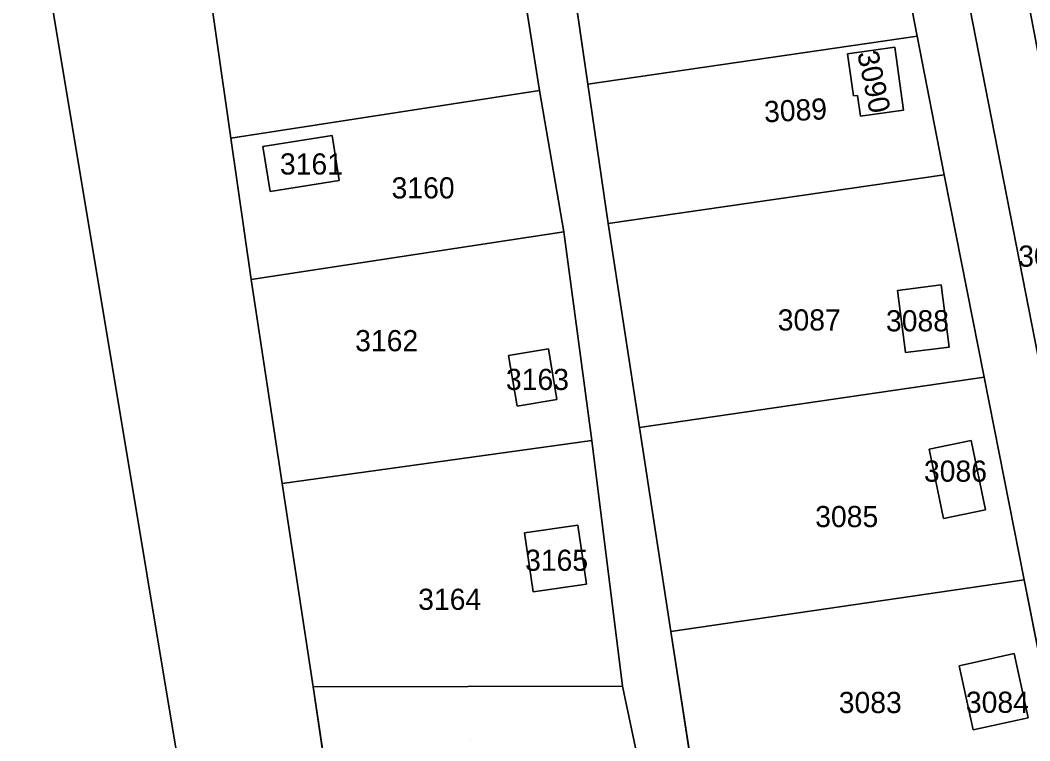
# Model space of a CAD drawing. Extents: x -262715 to -259381, y -1237238 to -1231182.
# Drawn here: x -260264.3 to -260168.9, y -1234533.2 to -1234465.1 of the extents above; entities that cross this region are included whole.
import ezdxf

# ---------------------------------------------------------------- set-up
doc = ezdxf.new("R2010")
doc.units = 0
for name, color, linetype in [('body_kn', 7, 'Continuous'), ('kladpar_druhypozemkov', 7, 'Continuous'), ('kladpar_hranice', 7, 'Continuous'), ('kladpar_parcelnecisla', 7, 'Continuous'), ('kladpar_plochy', 7, 'Continuous')]:
    doc.layers.add(name, color=color, linetype=linetype)

msp = doc.modelspace()

# ---------------------------------------------------------------- linework, layer by layer
at = {"layer": 'body_kn'}
for p, q in [((-260179.58, -1234466.59), (-260179.58, -1234466.59)), ((-260179.58, -1234466.59), (-260179.58, -1234466.59)), ((-260186.14, -1234468.23), (-260186.14, -1234468.23)), ((-260181.67, -1234467.62), (-260181.67, -1234467.62)), ((-260181.67, -1234467.62), (-260181.67, -1234467.62)), ((-260210.67, -1234471.1), (-260210.67, -1234471.1)), ((-260215.23, -1234471.72), (-260215.23, -1234471.72)), ((-260215.23, -1234471.72), (-260215.23, -1234471.72)), ((-260185.6, -1234472.22), (-260185.6, -1234472.22)), ((-260185.2, -1234472.17), (-260185.2, -1234472.17)), ((-260184.93, -1234474.12), (-260184.93, -1234474.12)), ((-260180.87, -1234473.57), (-260180.87, -1234473.57)), ((-260234.81, -1234475.95), (-260234.81, -1234475.95)), ((-260234.81, -1234475.95), (-260234.81, -1234475.95)), ((-260244.36, -1234476.21), (-260244.36, -1234476.21)), ((-260241.34, -1234476.99), (-260241.34, -1234476.99)), ((-260177.04, -1234479.68), (-260177.04, -1234479.68)), ((-260177.04, -1234479.68), (-260177.04, -1234479.68)), ((-260234.13, -1234480.2), (-260234.13, -1234480.2)), ((-260240.67, -1234481.24), (-260240.67, -1234481.24)), ((-260208.75, -1234484.29), (-260208.75, -1234484.29)), ((-260212.94, -1234485.07), (-260212.94, -1234485.07)), ((-260212.94, -1234485.07), (-260212.94, -1234485.07)), ((-260242.45, -1234489.57), (-260242.45, -1234489.57)), ((-260177.3, -1234490.08), (-260177.3, -1234490.08)), ((-260177.3, -1234490.08), (-260177.3, -1234490.08)), ((-260181.42, -1234490.61), (-260181.42, -1234490.61)), ((-260176.56, -1234495.96), (-260176.56, -1234495.96)), ((-260218.14, -1234496.75), (-260218.14, -1234496.75)), ((-260214.39, -1234496.13), (-260214.39, -1234496.13)), ((-260214.39, -1234496.13), (-260214.39, -1234496.13)), ((-260180.68, -1234496.48), (-260180.68, -1234496.48)), ((-260173.26, -1234498.81), (-260173.26, -1234498.81)), ((-260173.26, -1234498.81), (-260173.26, -1234498.81)), ((-260217.34, -1234501.53), (-260217.34, -1234501.53)), ((-260213.6, -1234500.91), (-260213.6, -1234500.91)), ((-260205.78, -1234503.56), (-260205.78, -1234503.56)), ((-260210.3, -1234504.8), (-260210.3, -1234504.8)), ((-260210.3, -1234504.8), (-260210.3, -1234504.8)), ((-260174.49, -1234504.78), (-260174.49, -1234504.78)), ((-260174.49, -1234504.78), (-260174.49, -1234504.78)), ((-260178.43, -1234505.59), (-260178.43, -1234505.59)), ((-260239.53, -1234508.84), (-260239.53, -1234508.84)), ((-260177.08, -1234512.16), (-260177.08, -1234512.16)), ((-260173.13, -1234511.34), (-260173.13, -1234511.34)), ((-260211.62, -1234512.77), (-260211.62, -1234512.77)), ((-260211.62, -1234512.77), (-260211.62, -1234512.77)), ((-260216.66, -1234513.51), (-260216.66, -1234513.51)), ((-260169.47, -1234517.94), (-260169.47, -1234517.94)), ((-260169.47, -1234517.94), (-260169.47, -1234517.94)), ((-260210.79, -1234518.36), (-260210.79, -1234518.36)), ((-260215.84, -1234519.1), (-260215.84, -1234519.1)), ((-260202.82, -1234522.84), (-260202.82, -1234522.84)), ((-260170.43, -1234524.92), (-260170.43, -1234524.92)), ((-260170.43, -1234524.92), (-260170.43, -1234524.92)), ((-260175.62, -1234526.07), (-260175.62, -1234526.07)), ((-260236.61, -1234528.07), (-260236.61, -1234528.07)), ((-260236.61, -1234528.07), (-260236.61, -1234528.07)), ((-260207.4, -1234528), (-260207.4, -1234528)), ((-260169.08, -1234530.98), (-260169.08, -1234530.98)), ((-260174.28, -1234532.13), (-260174.28, -1234532.13))]:
    msp.add_line(p, q, dxfattribs=at)
at = {"layer": 'kladpar_druhypozemkov'}
for p, q in [((-260182.67, -1234471.06), (-260182.67, -1234471.06)), ((-260191.19, -1234472.91), (-260191.19, -1234472.91)), ((-260237.62, -1234477.58), (-260237.62, -1234477.58)), ((-260227.58, -1234480.1), (-260227.58, -1234480.1)), ((-260189.94, -1234492.68), (-260189.94, -1234492.68)), ((-260179.02, -1234492.31), (-260179.02, -1234492.31)), ((-260230.45, -1234494.86), (-260230.45, -1234494.86)), ((-260215.93, -1234498.02), (-260215.93, -1234498.02)), ((-260175.95, -1234506.92), (-260175.95, -1234506.92)), ((-260186.47, -1234511.43), (-260186.47, -1234511.43)), ((-260213.81, -1234514.4), (-260213.81, -1234514.4)), ((-260224.31, -1234519.2), (-260224.31, -1234519.2)), ((-260171.8, -1234528.38), (-260171.8, -1234528.38)), ((-260184.14, -1234528.99), (-260184.14, -1234528.99)), ((-260221.74, -1234533.07), (-260221.74, -1234533.07))]:
    msp.add_line(p, q, dxfattribs=at)
at = {"layer": 'kladpar_hranice'}
for points in [[(-260272.95, -1234286.34), (-260270.08, -1234305.56), (-260267.22, -1234324.68), (-260264.22, -1234344.93), (-260261.22, -1234365.16), (-260258.22, -1234385.39), (-260255.22, -1234405.62), (-260253.27, -1234419.65), (-260251.58, -1234433.91), (-260249.85, -1234437.92), (-260247.2, -1234456.41), (-260244.36, -1234476.21), (-260242.45, -1234489.57), (-260239.53, -1234508.84), (-260236.61, -1234528.07), (-260233.7, -1234547.3), (-260230.78, -1234566.53), (-260227.87, -1234585.76), (-260237.19, -1234606.74), (-260245.13, -1234621.3)], [(-260180.05, -1234405.75), (-260148.07, -1234573.57), (-260152.93, -1234574.76), (-260185.75, -1234406.91), (-260180.05, -1234405.75)], [(-260185.75, -1234406.91), (-260152.93, -1234574.76), (-260153.62, -1234598.11), (-260158.13, -1234575.33), (-260161.91, -1234556.2), (-260165.69, -1234537.07), (-260169.47, -1234517.94), (-260173.26, -1234498.81), (-260177.04, -1234479.68), (-260179.58, -1234466.59), (-260183.29, -1234447.45)], [(-260205.63, -1234643.5), (-260194.66, -1234604.46), (-260198.19, -1234581.43), (-260201.14, -1234562.15), (-260204.2, -1234543.1), (-260207.4, -1234528), (-260210.3, -1234504.8), (-260212.94, -1234485.07), (-260215.23, -1234471.72), (-260218.34, -1234451.96), (-260220.18, -1234440.88), (-260220.48, -1234437.83), (-260222.02, -1234428.55), (-260218.67, -1234417.79)], [(-260218.67, -1234417.79), (-260216.49, -1234431.84), (-260213.47, -1234451.81), (-260210.67, -1234471.1), (-260208.75, -1234484.29), (-260205.78, -1234503.56), (-260202.82, -1234522.84), (-260199.85, -1234542.11), (-260196.88, -1234561.38), (-260193.91, -1234580.65), (-260190.27, -1234604.32), (-260196.99, -1234633.11)], [(-260210.67, -1234471.1), (-260213.47, -1234451.81), (-260183.29, -1234447.45)], [(-260183.29, -1234447.45), (-260179.58, -1234466.59), (-260210.67, -1234471.1)], [(-260244.36, -1234476.21), (-260247.2, -1234456.41), (-260218.34, -1234451.96)], [(-260218.34, -1234451.96), (-260215.23, -1234471.72), (-260244.36, -1234476.21)], [(-260355.68, -1234535.31), (-260347.61, -1234534.23), (-260345.48, -1234551.85), (-260313.15, -1234548.7), (-260312.12, -1234533.57), (-260298.03, -1234528.71), (-260290.91, -1234509.79), (-260291.26, -1234467.29), (-260266.92, -1234461.62), (-260265.42, -1234461.27), (-260261.59, -1234461.58), (-260243.03, -1234573.16), (-260243.85, -1234580.7), (-260247.18, -1234592.56), (-260257.25, -1234614.28)], [(-260257.25, -1234614.28), (-260247.18, -1234592.56), (-260243.85, -1234580.7), (-260243.03, -1234573.16), (-260261.59, -1234461.58)], [(-260208.75, -1234484.29), (-260210.67, -1234471.1), (-260179.58, -1234466.59)], [(-260179.58, -1234466.59), (-260177.04, -1234479.68), (-260208.75, -1234484.29)], [(-260181.67, -1234467.62), (-260180.87, -1234473.57), (-260184.93, -1234474.12), (-260185.2, -1234472.17), (-260185.6, -1234472.22), (-260186.14, -1234468.23), (-260181.67, -1234467.62)], [(-260186.14, -1234468.23), (-260185.6, -1234472.22), (-260185.2, -1234472.17), (-260184.93, -1234474.12), (-260180.87, -1234473.57), (-260181.67, -1234467.62), (-260186.14, -1234468.23)], [(-260242.45, -1234489.57), (-260244.36, -1234476.21), (-260215.23, -1234471.72)], [(-260215.23, -1234471.72), (-260212.94, -1234485.07), (-260242.45, -1234489.57)], [(-260241.34, -1234476.99), (-260240.67, -1234481.24), (-260234.13, -1234480.2), (-260234.81, -1234475.95), (-260241.34, -1234476.99)], [(-260234.81, -1234475.95), (-260234.13, -1234480.2), (-260240.67, -1234481.24), (-260241.34, -1234476.99), (-260234.81, -1234475.95)], [(-260205.78, -1234503.56), (-260208.75, -1234484.29), (-260177.04, -1234479.68)], [(-260177.04, -1234479.68), (-260173.26, -1234498.81), (-260205.78, -1234503.56)], [(-260239.53, -1234508.84), (-260242.45, -1234489.57), (-260212.94, -1234485.07)], [(-260212.94, -1234485.07), (-260210.3, -1234504.8), (-260239.53, -1234508.84)], [(-260181.42, -1234490.61), (-260180.68, -1234496.48), (-260176.56, -1234495.96), (-260177.3, -1234490.08), (-260181.42, -1234490.61)], [(-260177.3, -1234490.08), (-260176.56, -1234495.96), (-260180.68, -1234496.48), (-260181.42, -1234490.61), (-260177.3, -1234490.08)], [(-260214.39, -1234496.13), (-260213.6, -1234500.91), (-260217.34, -1234501.53), (-260218.14, -1234496.75), (-260214.39, -1234496.13)], [(-260218.14, -1234496.75), (-260217.34, -1234501.53), (-260213.6, -1234500.91), (-260214.39, -1234496.13), (-260218.14, -1234496.75)], [(-260202.82, -1234522.84), (-260205.78, -1234503.56), (-260173.26, -1234498.81)], [(-260173.26, -1234498.81), (-260169.47, -1234517.94), (-260202.82, -1234522.84)], [(-260236.61, -1234528.07), (-260239.53, -1234508.84), (-260210.3, -1234504.8)], [(-260210.3, -1234504.8), (-260207.4, -1234528), (-260236.61, -1234528.07)], [(-260178.43, -1234505.59), (-260177.08, -1234512.16), (-260173.13, -1234511.34), (-260174.49, -1234504.78), (-260178.43, -1234505.59)], [(-260174.49, -1234504.78), (-260173.13, -1234511.34), (-260177.08, -1234512.16), (-260178.43, -1234505.59), (-260174.49, -1234504.78)], [(-260216.66, -1234513.51), (-260215.84, -1234519.1), (-260210.79, -1234518.36), (-260211.62, -1234512.77), (-260216.66, -1234513.51)], [(-260211.62, -1234512.77), (-260210.79, -1234518.36), (-260215.84, -1234519.1), (-260216.66, -1234513.51), (-260211.62, -1234512.77)], [(-260199.85, -1234542.11), (-260202.82, -1234522.84), (-260169.47, -1234517.94)], [(-260169.47, -1234517.94), (-260165.69, -1234537.07), (-260199.85, -1234542.11)], [(-260175.62, -1234526.07), (-260174.28, -1234532.13), (-260169.08, -1234530.98), (-260170.43, -1234524.92), (-260175.62, -1234526.07)], [(-260170.43, -1234524.92), (-260169.08, -1234530.98), (-260174.28, -1234532.13), (-260175.62, -1234526.07), (-260170.43, -1234524.92)], [(-260236.61, -1234528.07), (-260207.4, -1234528), (-260204.2, -1234543.1), (-260233.7, -1234547.3), (-260236.61, -1234528.07)]]:
    msp.add_lwpolyline(points, dxfattribs=at)
at = {"layer": 'kladpar_plochy'}
for p, q in [((-260183.29, -1234447.45), (-260179.58, -1234466.59)), ((-260218.34, -1234451.96), (-260215.23, -1234471.72)), ((-260210.67, -1234471.1), (-260213.47, -1234451.81)), ((-260244.36, -1234476.21), (-260247.2, -1234456.41)), ((-260179.58, -1234466.59), (-260210.67, -1234471.1)), ((-260210.67, -1234471.1), (-260179.58, -1234466.59)), ((-260179.58, -1234466.59), (-260177.04, -1234479.68)), ((-260181.67, -1234467.62), (-260186.14, -1234468.23)), ((-260186.14, -1234468.23), (-260185.6, -1234472.22)), ((-260180.87, -1234473.57), (-260181.67, -1234467.62)), ((-260208.75, -1234484.29), (-260210.67, -1234471.1)), ((-260215.23, -1234471.72), (-260244.36, -1234476.21)), ((-260244.36, -1234476.21), (-260215.23, -1234471.72)), ((-260215.23, -1234471.72), (-260212.94, -1234485.07)), ((-260185.6, -1234472.22), (-260185.2, -1234472.17)), ((-260185.2, -1234472.17), (-260184.93, -1234474.12)), ((-260184.93, -1234474.12), (-260180.87, -1234473.57)), ((-260234.81, -1234475.95), (-260241.34, -1234476.99)), ((-260234.13, -1234480.2), (-260234.81, -1234475.95)), ((-260242.45, -1234489.57), (-260244.36, -1234476.21)), ((-260241.34, -1234476.99), (-260240.67, -1234481.24)), ((-260177.04, -1234479.68), (-260208.75, -1234484.29)), ((-260208.75, -1234484.29), (-260177.04, -1234479.68)), ((-260177.04, -1234479.68), (-260173.26, -1234498.81)), ((-260240.67, -1234481.24), (-260234.13, -1234480.2)), ((-260205.78, -1234503.56), (-260208.75, -1234484.29)), ((-260212.94, -1234485.07), (-260242.45, -1234489.57)), ((-260242.45, -1234489.57), (-260212.94, -1234485.07)), ((-260212.94, -1234485.07), (-260210.3, -1234504.8)), ((-260239.53, -1234508.84), (-260242.45, -1234489.57)), ((-260177.3, -1234490.08), (-260181.42, -1234490.61)), ((-260176.56, -1234495.96), (-260177.3, -1234490.08)), ((-260181.42, -1234490.61), (-260180.68, -1234496.48)), ((-260180.68, -1234496.48), (-260176.56, -1234495.96)), ((-260214.39, -1234496.13), (-260218.14, -1234496.75)), ((-260218.14, -1234496.75), (-260217.34, -1234501.53)), ((-260213.6, -1234500.91), (-260214.39, -1234496.13)), ((-260173.26, -1234498.81), (-260205.78, -1234503.56)), ((-260205.78, -1234503.56), (-260173.26, -1234498.81)), ((-260173.26, -1234498.81), (-260169.47, -1234517.94)), ((-260217.34, -1234501.53), (-260213.6, -1234500.91)), ((-260202.82, -1234522.84), (-260205.78, -1234503.56)), ((-260210.3, -1234504.8), (-260239.53, -1234508.84)), ((-260239.53, -1234508.84), (-260210.3, -1234504.8)), ((-260210.3, -1234504.8), (-260207.4, -1234528)), ((-260174.49, -1234504.78), (-260178.43, -1234505.59)), ((-260173.13, -1234511.34), (-260174.49, -1234504.78)), ((-260178.43, -1234505.59), (-260177.08, -1234512.16)), ((-260236.61, -1234528.07), (-260239.53, -1234508.84)), ((-260177.08, -1234512.16), (-260173.13, -1234511.34)), ((-260211.62, -1234512.77), (-260216.66, -1234513.51)), ((-260210.79, -1234518.36), (-260211.62, -1234512.77)), ((-260216.66, -1234513.51), (-260215.84, -1234519.1)), ((-260169.47, -1234517.94), (-260202.82, -1234522.84)), ((-260202.82, -1234522.84), (-260169.47, -1234517.94)), ((-260169.47, -1234517.94), (-260165.69, -1234537.07)), ((-260215.84, -1234519.1), (-260210.79, -1234518.36)), ((-260199.85, -1234542.11), (-260202.82, -1234522.84)), ((-260170.43, -1234524.92), (-260175.62, -1234526.07)), ((-260169.08, -1234530.98), (-260170.43, -1234524.92)), ((-260175.62, -1234526.07), (-260174.28, -1234532.13)), ((-260207.4, -1234528), (-260236.61, -1234528.07)), ((-260236.61, -1234528.07), (-260207.4, -1234528)), ((-260233.7, -1234547.3), (-260236.61, -1234528.07)), ((-260207.4, -1234528), (-260204.2, -1234543.1)), ((-260174.28, -1234532.13), (-260169.08, -1234530.98))]:
    msp.add_line(p, q, dxfattribs=at)
for points in [[(-260281.41, -1234229.85), (-260278.41, -1234248.8), (-260275.76, -1234268.35), (-260272.95, -1234286.34), (-260270.08, -1234305.56), (-260267.22, -1234324.68), (-260264.22, -1234344.93), (-260261.22, -1234365.16), (-260258.22, -1234385.39), (-260255.22, -1234405.62), (-260253.27, -1234419.65), (-260251.58, -1234433.91), (-260249.85, -1234437.92), (-260247.2, -1234456.41), (-260244.36, -1234476.21), (-260242.45, -1234489.57), (-260239.53, -1234508.84), (-260236.61, -1234528.07), (-260233.7, -1234547.3), (-260230.78, -1234566.53), (-260227.87, -1234585.76), (-260237.19, -1234606.74), (-260245.13, -1234621.3)], [(-260205.63, -1234643.5), (-260194.66, -1234604.46), (-260198.19, -1234581.43), (-260201.14, -1234562.15), (-260204.2, -1234543.1), (-260207.4, -1234528), (-260210.3, -1234504.8), (-260212.94, -1234485.07), (-260215.23, -1234471.72), (-260218.34, -1234451.96)], [(-260213.47, -1234451.81), (-260210.67, -1234471.1), (-260208.75, -1234484.29), (-260205.78, -1234503.56), (-260202.82, -1234522.84), (-260199.85, -1234542.11), (-260196.88, -1234561.38), (-260193.91, -1234580.65), (-260190.27, -1234604.32), (-260196.99, -1234633.11)], [(-260257.25, -1234614.28), (-260247.18, -1234592.56), (-260243.85, -1234580.7), (-260243.03, -1234573.16), (-260261.59, -1234461.58)], [(-260261.59, -1234461.58), (-260243.03, -1234573.16), (-260243.85, -1234580.7), (-260247.18, -1234592.56), (-260257.25, -1234614.28)]]:
    msp.add_lwpolyline(points, dxfattribs=at)
for points in [[(-260179.4, -1234390.14), (-260176.25, -1234406.85), (-260172.64, -1234426.01), (-260168.48, -1234448.12), (-260165.42, -1234464.33), (-260163.02, -1234477.11), (-260155.7, -1234515.94), (-260150.29, -1234543.31), (-260144.92, -1234572.79), (-260148.07, -1234573.57), (-260180.05, -1234405.75), (-260185.75, -1234406.91), (-260152.93, -1234574.76), (-260153.62, -1234598.11), (-260158.13, -1234575.33), (-260161.91, -1234556.2), (-260165.69, -1234537.07), (-260169.47, -1234517.94), (-260173.26, -1234498.81), (-260177.04, -1234479.68), (-260179.58, -1234466.59), (-260183.29, -1234447.45), (-260187.13, -1234427.64), (-260191.02, -1234407.55)], [(-260180.05, -1234405.75), (-260148.07, -1234573.57), (-260152.93, -1234574.76), (-260185.75, -1234406.91)], [(-260181.67, -1234467.62), (-260180.87, -1234473.57), (-260184.93, -1234474.12), (-260185.2, -1234472.17), (-260185.6, -1234472.22), (-260186.14, -1234468.23)], [(-260234.81, -1234475.95), (-260234.13, -1234480.2), (-260240.67, -1234481.24), (-260241.34, -1234476.99)], [(-260177.3, -1234490.08), (-260176.56, -1234495.96), (-260180.68, -1234496.48), (-260181.42, -1234490.61)], [(-260214.39, -1234496.13), (-260213.6, -1234500.91), (-260217.34, -1234501.53), (-260218.14, -1234496.75)], [(-260174.49, -1234504.78), (-260173.13, -1234511.34), (-260177.08, -1234512.16), (-260178.43, -1234505.59)], [(-260211.62, -1234512.77), (-260210.79, -1234518.36), (-260215.84, -1234519.1), (-260216.66, -1234513.51)], [(-260170.43, -1234524.92), (-260169.08, -1234530.98), (-260174.28, -1234532.13), (-260175.62, -1234526.07)]]:
    msp.add_lwpolyline(points, close=True, dxfattribs=at)

# ---------------------------------------------------------------- texts
at = {"layer": 'kladpar_parcelnecisla'}
for s, rotation, p in [('3090', 282, (-260185.249, -1234468.174)), ('3089', 3, (-260193.978, -1234474.73))]:
    msp.add_text(s, height=2, rotation=rotation, dxfattribs=at).set_placement(p)
for s, p in [('3161', (-260239.733, -1234479.65)), ('3160', (-260229.194, -1234481.91)), ('3072', (-260170.033, -1234488.36)), ('3087', (-260192.738, -1234494.39)), ('3088', (-260182.519, -1234494.47)), ('3162', (-260232.63, -1234496.35)), ('3163', (-260218.395, -1234500.01)), ('3086', (-260178.935, -1234508.68)), ('3085', (-260189.2, -1234512.97)), ('3165', (-260216.588, -1234517.1)), ('3164', (-260226.683, -1234520.79)), ('3083', (-260186.978, -1234530.54)), ('3084', (-260174.975, -1234530.52))]:
    msp.add_text(s, height=2, dxfattribs=at).set_placement(p)

doc.saveas('drawing.dxf')
